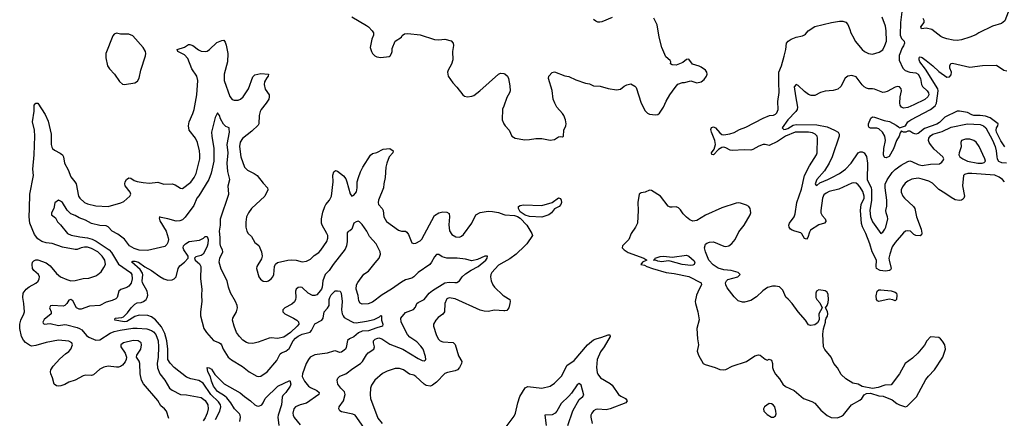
# Model space of a CAD drawing. Header units: inches. Extents: x 1694797 to 1849917, y 907313 to 1017959.
# Tile 557 of 656: x 1795314 to 1804845, y 932799 to 936658. Entities that reach past the tile are written whole.
import ezdxf

# ---------------------------------------------------------------- set-up
doc = ezdxf.new("R2010")
doc.units = ezdxf.units.IN
doc.header["$MEASUREMENT"] = 0
doc.layers.add('B7993', color=7, linetype='Continuous')
doc.layers.add('B8903', color=7, linetype='Continuous')

msp = doc.modelspace()

# ---------------------------------------------------------------- linework, layer by layer
at = {"layer": 'B7993', "color": 5}
for points, elevation in [([(1798530, 936687.2), (1798670, 936603.1), (1798690, 936588.4), (1798726.4, 936550), (1798739.3, 936530), (1798739.1, 936510), (1798723, 936470), (1798708.1, 936388.1), (1798718.8, 936350), (1798730.5, 936330.5), (1798751, 936310), (1798770, 936299.1), (1798810, 936290.7), (1798890, 936302.4), (1798900.9, 936310), (1798914.7, 936330), (1798920.7, 936350), (1798920.9, 936379.1), (1798949.4, 936450.6), (1799009, 936490), (1799015.5, 936504.5), (1799038, 936522), (1799070, 936524.9), (1799190, 936510.3), (1799330, 936465.7), (1799370, 936463.1), (1799430, 936470.3), (1799490, 936454.4), (1799510.6, 936430), (1799513.4, 936410), (1799504.9, 936350), (1799508, 936270), (1799493.8, 936226.2), (1799460.7, 936170), (1799456.3, 936150), (1799462, 936110), (1799506, 936046), (1799545.1, 936005.1), (1799602.8, 935930), (1799619.3, 935919.3), (1799650, 935912.7), (1799690, 935917.6), (1799710, 935925.3), (1799769.6, 935970), (1799950, 936130.8), (1799970, 936142), (1800000, 936136)], 820), ([(1796758.4, 932798.4), (1796734, 932870), (1796717.6, 932890), (1796681.1, 932921.1), (1796651.1, 932971.1), (1796513.3, 933133.3), (1796492.9, 933170), (1796479.1, 933230), (1796477.2, 933330), (1796470, 933352.3), (1796446.6, 933390), (1796449.5, 933410), (1796486.6, 933470), (1796493, 933510), (1796489.4, 933530), (1796461.2, 933550), (1796414.1, 933554.1), (1796318.8, 933530), (1796294, 933510), (1796293.4, 933490), (1796334.4, 933430), (1796346.7, 933390), (1796344.4, 933370), (1796334.4, 933345.6), (1796310, 933314.5), (1796290, 933301.6), (1796270, 933295.1), (1796250, 933294.7), (1796170, 933305.1), (1796130, 933296), (1796090, 933276), (1796030, 933218.8), (1796010, 933213.3), (1795950, 933217.6), (1795930, 933212), (1795850, 933169.8), (1795790, 933150.9), (1795750, 933125.3), (1795713.4, 933113.4), (1795690, 933112), (1795670, 933114.3), (1795648.6, 933128.6), (1795632, 933190), (1795614.7, 933230), (1795612.1, 933250), (1795616, 933270), (1795637.1, 933302.9), (1795703.3, 933376.7), (1795756.5, 933423.5), (1795790, 933446.3), (1795810, 933468.5), (1795825.6, 933510), (1795819.5, 933530), (1795790, 933544.7), (1795690, 933556.1), (1795570, 933533.7), (1795470, 933503.9), (1795430, 933499.3), (1795410, 933506), (1795370, 933532.8), (1795350, 933554.7), (1795332.2, 933590), (1795317, 933670), (1795314.5, 933710), (1795324.4, 933750), (1795354.7, 933810), (1795359.7, 933830), (1795355, 933910), (1795343.9, 933970), (1795349.1, 934010), (1795376.4, 934050), (1795407.3, 934072.7), (1795472.2, 934107.8), (1795492.5, 934127.5), (1795504.4, 934150), (1795505.7, 934170), (1795497.7, 934190), (1795449.8, 934229.8), (1795439.1, 934250), (1795434.3, 934290), (1795439.6, 934310), (1795450, 934324.9), (1795470, 934333.7), (1795490, 934334.9), (1795570, 934304.7), (1795610, 934275.2), (1795670, 934202.3), (1795708, 934170), (1795770, 934141.6), (1795810, 934131.4), (1795850, 934134.9), (1795930, 934152.4), (1795982.8, 934157.2), (1796050, 934179.5), (1796070, 934190.3), (1796102.2, 934217.8), (1796130, 934258.4), (1796144.4, 934290), (1796139.8, 934330), (1796113.7, 934370), (1796072.2, 934410), (1796010, 934444.7), (1795970, 934456.2), (1795942.2, 934457.8), (1795910, 934451.2), (1795870, 934435.2), (1795850, 934434.6), (1795730, 934456.7), (1795630, 934491.4), (1795570, 934498.4), (1795530, 934511.5), (1795490, 934536.8), (1795459.3, 934579.3), (1795413.7, 934690), (1795404.7, 934750), (1795410.9, 934830), (1795413.1, 934970), (1795447.5, 935150), (1795443, 935210), (1795454.1, 935350), (1795461, 935530), (1795456.8, 935590), (1795438.3, 935670), (1795453.3, 935773.3), (1795453.2, 935830), (1795470, 935851), (1795490, 935851), (1795561.7, 935741.7), (1795590, 935676), (1795619, 935550), (1795618, 935450), (1795624.5, 935424.5), (1795632.9, 935410), (1795650, 935395.8), (1795705.8, 935365.8), (1795728.5, 935348.5), (1795737.2, 935330), (1795748.8, 935270), (1795783.3, 935203.3), (1795810, 935137), (1795849.4, 935089.4), (1795860.2, 935070), (1795883.8, 934950), (1795897.8, 934930), (1795942, 934890), (1795970, 934874.2), (1796050, 934855.8), (1796170, 934848.3), (1796293.9, 934886.1), (1796321.3, 934898.7), (1796379.3, 934950), (1796389.6, 934970), (1796383, 934990), (1796336, 935050), (1796332.2, 935070), (1796336.4, 935090), (1796347.1, 935110), (1796370, 935126.7), (1796390, 935123.7), (1796423.1, 935103.1), (1796450, 935092.7), (1796510, 935080.7), (1796570, 935075.6), (1796650, 935084.2), (1796710, 935066), (1796790.4, 935070.4), (1796820.7, 935060.7), (1796870, 935026.8), (1796890, 935024.9), (1796970, 935085.3), (1797004, 935130), (1797023.1, 935170), (1797057.8, 935310), (1797059.3, 935350), (1797054.8, 935390), (1797035.8, 935470), (1797014.6, 935510), (1796955.5, 935590), (1796947, 935630), (1796955.3, 935670), (1796991.7, 935750), (1797004.4, 935790), (1797029.9, 935930.1), (1797038.7, 936070), (1797028, 936110), (1796982.2, 936182.2), (1796943, 936283), (1796910, 936318.8), (1796845.6, 936350), (1796837.2, 936370), (1796910, 936393.7), (1796950, 936419.3), (1796961.3, 936418.7), (1796990, 936408.8), (1797046.5, 936366.5), (1797070, 936354.9), (1797110, 936350.4), (1797130, 936354.9), (1797152.3, 936370), (1797222.2, 936437.8), (1797270, 936458.4), (1797290, 936458.8), (1797302, 936442), (1797313.1, 936413.1), (1797329.4, 936330), (1797325.8, 936250), (1797292.6, 936130), (1797295, 936070), (1797350, 935913.4), (1797370, 935887), (1797390, 935878), (1797430, 935880.8), (1797451.5, 935890), (1797477.2, 935910), (1797530.8, 935990), (1797570, 936104.9), (1797590, 936124.9), (1797650, 936138), (1797722, 936130), (1797719.1, 936110), (1797705.1, 936094.9), (1797684.8, 936055.2), (1797681.3, 936030), (1797690, 935984.9), (1797728.2, 935930), (1797730.4, 935910), (1797724.4, 935890), (1797700.4, 935850), (1797650.3, 935790), (1797641.8, 935770), (1797631.4, 935730), (1797628.6, 935651.4), (1797622, 935638), (1797559.9, 935580.1), (1797470, 935507.6), (1797450, 935472.7), (1797442, 935430), (1797455, 935330), (1797490.3, 935230), (1797520.4, 935200.4), (1797583.8, 935170), (1797614.4, 935150), (1797670, 935077.1), (1797714.4, 935030), (1797717.6, 935010), (1797688.7, 934950), (1797558.7, 934830), (1797528.9, 934790), (1797510.3, 934750), (1797502.5, 934697.5), (1797503.1, 934650), (1797514, 934610), (1797526.4, 934590), (1797558.6, 934558.6), (1797590, 934501.6), (1797630, 934473.4), (1797654.9, 934410), (1797660.4, 934370), (1797656.4, 934343.6), (1797611, 934270), (1797606.8, 934250), (1797630.6, 934170), (1797645.3, 934145.3), (1797670, 934126.8), (1797704.5, 934124.5), (1797722, 934130), (1797750, 934150.8), (1797766, 934170), (1797775.1, 934190), (1797780.9, 934270), (1797790, 934291), (1797810, 934306.8), (1797909.7, 934330.3), (1797946.9, 934333.1), (1797990, 934328.9), (1798050, 934314.6), (1798090, 934319.5), (1798130, 934341.3), (1798165.6, 934374.4), (1798210, 934405.3), (1798230, 934426.4), (1798286.9, 934510), (1798297.4, 934542.6), (1798296.4, 934570), (1798287.8, 934590), (1798240.7, 934670), (1798235.9, 934690), (1798237.3, 934730), (1798250, 934794), (1798267.2, 934850), (1798277.8, 934870), (1798312.7, 934910), (1798333, 934950), (1798348.1, 935090), (1798345.9, 935154.1), (1798354.5, 935185.5), (1798370, 935197.3), (1798390, 935193.4), (1798450, 935148), (1798470, 935116.3), (1798480.3, 935090), (1798512.5, 934972.5), (1798530, 934950.8), (1798550, 934959.1), (1798573, 934993), (1798581.7, 935030), (1798582.4, 935090), (1798592.7, 935130), (1798614.6, 935185.4), (1798637, 935230), (1798710, 935347.2), (1798730, 935362.3), (1798770, 935373.8), (1798833.6, 935406.4), (1798898, 935410), (1798927.9, 935390), (1798924.9, 935370), (1798890.7, 935329.3), (1798866.9, 935270), (1798858.9, 935230), (1798851, 935130), (1798838.2, 935070), (1798837.3, 935030), (1798786.4, 934910), (1798783.2, 934890), (1798786.3, 934870), (1798822, 934830), (1798832.3, 934812.3), (1798837.8, 934750), (1798863.9, 934703.9), (1798981, 934621), (1799010, 934611.7), (1799050, 934610.3), (1799062.8, 934602.8), (1799078.9, 934578.9), (1799110, 934498), (1799130, 934491), (1799150, 934494.8), (1799190, 934516.3), (1799207, 934533), (1799330, 934762.4), (1799370, 934788), (1799410, 934798.4), (1799450, 934795.6), (1799470, 934782.8), (1799475.5, 934750), (1799467.2, 934672.8), (1799475.7, 934615.7), (1799498.9, 934578.9), (1799535.5, 934555.5), (1799570, 934553.6), (1799590, 934562.4), (1799610, 934579.1), (1799689.7, 934690), (1799730, 934770.6), (1799770, 934790.4), (1799850, 934804.4), (1799890, 934802.4), (1799950, 934791.6), (1800000, 934773.8)], 780), ([(1800000, 935822.5), (1799988.7, 935791.3), (1799986, 935690), (1799999.5, 935650), (1800000, 935649.1)], 820), ([(1798645, 932710), (1798561.1, 932830), (1798539.6, 932839.6), (1798430, 932863.7), (1798412.7, 932872.7), (1798404.9, 932890), (1798408.2, 932910), (1798450, 932969.5), (1798465.7, 933030), (1798456.9, 933056.9), (1798421.5, 933090), (1798392.9, 933130), (1798387.4, 933170), (1798393.1, 933186.9), (1798412.8, 933207.2), (1798470, 933230.8), (1798538, 933282), (1798614.4, 933330), (1798631.1, 933350), (1798670, 933414.7), (1798687.8, 933432.2), (1798743.1, 933470), (1798748.8, 933490), (1798738, 933530), (1798739.5, 933550), (1798754.4, 933565.6), (1798770, 933573.6), (1798790, 933577.1), (1798820.7, 933570), (1798898.6, 933518.6), (1799023.1, 933470), (1799170, 933377.2), (1799210, 933359.1), (1799230, 933355.6), (1799238.5, 933361.5), (1799246, 933370), (1799243.1, 933396.9), (1799219.1, 933470), (1799198.5, 933498.5), (1799159.4, 933539.4), (1799090, 933586.2), (1799069.3, 933610), (1799005.8, 933730), (1799005, 933770), (1799050, 933822.2), (1799125.8, 933854.2), (1799144.6, 933875.4), (1799159.7, 933910), (1799170, 933920.9), (1799230, 933950.8), (1799277.1, 934010), (1799310, 934038.1), (1799430.1, 934109.9), (1799470, 934117.9), (1799527.2, 934112.8), (1799544.4, 934115.6), (1799570, 934129.3), (1799596.3, 934170), (1799630, 934199.6), (1799685.1, 934234.9), (1799752, 934270), (1799827.3, 934330), (1799839.3, 934350), (1799842, 934370), (1799818, 934370), (1799744.2, 934335.8), (1799690, 934323.1), (1799630, 934338.7), (1799550, 934348.9), (1799450, 934350.2), (1799404, 934364), (1799370, 934386), (1799350, 934383.8), (1799330, 934362), (1799301.2, 934310), (1799284.7, 934290), (1799172, 934210), (1799130, 934169.2), (1799110, 934157.6), (1799050, 934139.3), (1799010, 934117.4), (1798911.8, 934048.2), (1798824.3, 933995.7), (1798730, 933925), (1798687.6, 933907.6), (1798630, 933905.3), (1798610, 933915.5), (1798597.8, 933937.8), (1798589.2, 933989.2), (1798572.4, 934050), (1798575.6, 934090), (1798586, 934114), (1798645.8, 934194.2), (1798690, 934225.1), (1798754, 934306), (1798795.3, 934350), (1798808.4, 934390), (1798803.8, 934410), (1798764.6, 934490), (1798699.8, 934559.8), (1798674.9, 934610), (1798630, 934676), (1798602.6, 934702.6), (1798590, 934706.7), (1798570, 934702.2), (1798550, 934687), (1798528, 934630), (1798510, 934614.6), (1798492.6, 934607.4), (1798484.4, 934595.6), (1798483.7, 934510), (1798478.4, 934470), (1798464.2, 934435.8), (1798349.8, 934290), (1798309.4, 934230.6), (1798272.8, 934190), (1798248.5, 934130), (1798241.7, 934070), (1798234.6, 934050), (1798210, 934016.6), (1798190, 933996), (1798170, 933987.3), (1798150, 933988.7), (1798107.6, 934010), (1798050, 934065.3), (1798030, 934070.2), (1798010, 934064.9), (1797989.7, 934050), (1797985.4, 934030), (1797988.7, 933970), (1797985.3, 933950), (1797974.1, 933925.9), (1797950, 933903.2), (1797882, 933870), (1797862.9, 933850), (1797860.7, 933830), (1797880.7, 933810), (1797964, 933770), (1797996.9, 933750), (1798013.3, 933733.3), (1798015.3, 933710), (1797999.3, 933690), (1797934.5, 933630), (1797870, 933585), (1797810, 933571.8), (1797750, 933577.7), (1797730, 933574.5), (1797622.7, 933537.3), (1797570, 933523.8), (1797530, 933525.6), (1797510, 933533.2), (1797475.8, 933555.8), (1797442, 933590), (1797413.8, 933630), (1797388.9, 933690), (1797374.9, 933750), (1797379.1, 933770), (1797414.4, 933830), (1797423.1, 933870), (1797419.5, 933890), (1797402, 933930), (1797353.8, 934013.8), (1797334.3, 934070), (1797323.6, 934130), (1797264.2, 934244.2), (1797244.2, 934310), (1797252.4, 934350), (1797282, 934410), (1797278, 934430), (1797260.7, 934460.7), (1797254.6, 934490), (1797256.1, 934550), (1797249.6, 934610), (1797259.1, 934670), (1797259.3, 934730), (1797338, 934970), (1797333.6, 935050), (1797349.1, 935110), (1797328.5, 935190), (1797323.6, 935270), (1797331.5, 935370), (1797322.8, 935450), (1797343.7, 935570), (1797342.8, 935602.8), (1797341, 935610), (1797310, 935623.8), (1797285.6, 935645.6), (1797259.7, 935699.7), (1797250, 935730.8), (1797230, 935756.3), (1797206, 935710), (1797172.4, 935570), (1797174, 935530), (1797195.2, 935410), (1797195.2, 935335.2), (1797192.1, 935290), (1797167.2, 935172.8), (1797146.2, 935110), (1797050, 934954.4), (1797030.3, 934929.7), (1796999.7, 934860.3), (1796914.7, 934745.3), (1796890, 934721.5), (1796865.2, 934710), (1796830, 934707), (1796750, 934729.5), (1796682.6, 934742.6), (1796669.3, 934750), (1796663.9, 934736.1), (1796669.9, 934710), (1796733.8, 934610), (1796753.1, 934546.9), (1796755.4, 934530), (1796750, 934502), (1796738.9, 934481.1), (1796718.2, 934461.8), (1796550, 934424.2), (1796472.5, 934427.5), (1796421.7, 934441.7), (1796378, 934470), (1796330, 934534.9), (1796263.5, 934583.5), (1796210, 934612.3), (1796170, 934652.1), (1796150, 934662), (1796090, 934665), (1796010, 934685), (1795950, 934718), (1795890, 934740.2), (1795850, 934763.1), (1795810, 934778.4), (1795774.2, 934814.2), (1795730, 934887.3), (1795710, 934902.8), (1795690, 934910.8), (1795653.2, 934886.8), (1795646, 934830), (1795622.9, 934790), (1795622.7, 934770), (1795659.5, 934739.5), (1795681.8, 934701.8), (1795710, 934673.6), (1795778, 934590), (1795813.3, 934573.3), (1795896, 934556), (1795970, 934547.1), (1796014.5, 934534.5), (1796055.3, 934515.3), (1796180.5, 934430), (1796203.3, 934403.3), (1796271.3, 934291.3), (1796387.8, 934210), (1796399.6, 934190), (1796404.7, 934150), (1796392, 934108), (1796370, 934077.3), (1796350, 934066), (1796293.1, 934046.9), (1796275.4, 934030), (1796257.4, 933970), (1796244, 933956), (1796210, 933939), (1796150, 933924.9), (1796090, 933890.3), (1795990, 933883.6), (1795910, 933856), (1795890, 933856), (1795864.6, 933870), (1795830, 933935.8), (1795809.6, 933950.4), (1795790, 933942), (1795771.1, 933910), (1795750, 933890.3), (1795735.8, 933884.2), (1795630, 933890.8), (1795612.9, 933887.1), (1795601.8, 933870), (1795618.2, 933830), (1795618.5, 933810), (1795550, 933756.9), (1795539.3, 933730), (1795541.7, 933721.7), (1795551.2, 933711.2), (1795610, 933715.8), (1795690, 933699.2), (1795750, 933706.5), (1795770, 933704.5), (1795870, 933679.7), (1795894.6, 933670), (1795915.1, 933655.1), (1795961.6, 933601.6), (1795984.6, 933584.6), (1796050, 933557.4), (1796090, 933560.4), (1796190, 933624.3), (1796230, 933640.4), (1796285.8, 933654.2), (1796410, 933671.3), (1796450, 933672.6), (1796545.1, 933665.1), (1796590.3, 933650.3), (1796610, 933636.4), (1796632.8, 933610), (1796655.4, 933550), (1796658.3, 933490), (1796654, 933390), (1796645.4, 933330), (1796647.7, 933287.7), (1796671.4, 933230), (1796718.5, 933170), (1796764.5, 933090), (1796790, 933072), (1796870, 933031), (1796930, 933026.6), (1797070, 933002.2), (1797110, 932972.1), (1797135.2, 932930), (1797139.3, 932890), (1797129.3, 932850), (1797110, 932804.2), (1797090, 932775.4)], 760), ([(1797209.1, 932789.1), (1797251.4, 932870), (1797261.8, 932910), (1797258.7, 932930), (1797239, 932959), (1797163.7, 933030), (1797090, 933140.6), (1797050, 933167.1), (1796970, 933181), (1796930, 933197.3), (1796809.7, 933290), (1796770, 933332.6), (1796748.5, 933370), (1796749.9, 933470), (1796737.6, 933550), (1796719.4, 933619.4), (1796685.5, 933685.5), (1796630, 933754), (1796590, 933780.4), (1796553.4, 933793.4), (1796470, 933798.5), (1796430, 933783.5), (1796350, 933738), (1796330, 933734.7), (1796235.3, 933750), (1796239, 933770), (1796304, 933776), (1796318, 933782), (1796359.2, 933820.8), (1796394.9, 933870), (1796430, 933904.8), (1796450, 933917.1), (1796490, 933921.6), (1796511.3, 933928.7), (1796537.4, 933950), (1796548.8, 933970), (1796553.3, 933990), (1796547, 934030), (1796503.3, 934110), (1796501, 934130), (1796507.3, 934187.3), (1796503.1, 934203.1), (1796479.2, 934239.2), (1796401.3, 934310), (1796402.8, 934317.2), (1796410, 934321.6), (1796430, 934320.7), (1796465.3, 934310), (1796524.5, 934264.5), (1796590.2, 934230), (1796670, 934171.9), (1796710, 934150.2), (1796750, 934136.5), (1796790, 934139.1), (1796811.2, 934148.8), (1796829.9, 934170.1), (1796847.9, 934250), (1796864, 934276), (1796910, 934310.2), (1796946.2, 934350), (1796945.1, 934370), (1796939.8, 934379.8), (1796902, 934430), (1796897.4, 934450), (1796900.5, 934470), (1796918.7, 934490), (1796954.5, 934510), (1797054.9, 934525.1), (1797095.1, 934544.9), (1797110, 934559.1), (1797130, 934558), (1797137.6, 934530), (1797135.8, 934490), (1797130, 934465.2), (1797103.1, 934410), (1797090, 934389.6), (1797070, 934375.1), (1797018.6, 934361.4), (1797004.9, 934350), (1797012, 934330), (1797055.3, 934295.3), (1797067.8, 934270), (1797065.8, 934150), (1797078.7, 934050), (1797073.4, 933990), (1797077, 933930), (1797064.2, 933830), (1797064, 933790), (1797095.8, 933670), (1797121.3, 933630), (1797190, 933554.3), (1797250, 933530.2), (1797260.5, 933520.5), (1797269.1, 933510), (1797283.6, 933470), (1797332, 933390), (1797364.7, 933364.7), (1797470, 933302.4), (1797534.9, 933250), (1797610, 933208.5), (1797630, 933203.8), (1797650, 933207.7), (1797710.9, 933249.1), (1797802.3, 933357.7), (1797836.2, 933423.8), (1797850, 933433.5), (1797890, 933448.1), (1797924.3, 933475.7), (1797960.1, 933550), (1797983.8, 933576.2), (1798010, 933596), (1798050, 933615.1), (1798126, 933634), (1798140.6, 933650), (1798170, 933714), (1798238.9, 933750), (1798252.9, 933770), (1798263, 933830), (1798295.3, 933864.7), (1798309.7, 933890), (1798309.1, 933950), (1798315, 933970), (1798330, 933996.1), (1798368, 934032), (1798390, 934035), (1798415.3, 934030), (1798427.2, 934010), (1798434.7, 933930), (1798429.2, 933850.8), (1798435.4, 933810), (1798444.2, 933790), (1798456.2, 933776.2), (1798518.3, 933738.3), (1798546.8, 933726.8), (1798570, 933724.8), (1798670, 933739.7), (1798745.5, 933754.5), (1798797.6, 933782.4), (1798810, 933794), (1798816, 933790), (1798817, 933750), (1798828.5, 933710), (1798827.3, 933690), (1798770, 933675.9), (1798690, 933646.9), (1798630, 933641.6), (1798594.3, 933625.7), (1798550, 933588.9), (1798505.7, 933570), (1798487.4, 933552.6), (1798475.5, 933484.5), (1798467, 933470), (1798430, 933441), (1798410, 933437.6), (1798370, 933452.8), (1798350.8, 933450.8), (1798290, 933428.8), (1798170, 933414.3), (1798126.2, 933390), (1798108.6, 933370), (1798087.3, 933330), (1798051, 933230), (1798050, 933202.8), (1798070, 933160.3), (1798110, 933110.3), (1798130, 933096.5), (1798191.8, 933070), (1798213.1, 933050), (1798210.3, 933030), (1798090, 932947.4), (1798027.7, 932930), (1797983.7, 932910), (1797969, 932890), (1797959, 932850), (1797960.3, 932830), (1797970, 932808.2), (1798030, 932736.4)], 740), ([(1800000, 934310.3), (1799950, 934283.1), (1799884.9, 934210), (1799873.8, 934190), (1799870.2, 934170), (1799877.8, 934130), (1799895.6, 934090), (1799910, 934070.3), (1799990, 933990.2), (1800000, 933984.3)], 780), ([(1800000, 933839.3), (1799910, 933847.1), (1799850, 933835), (1799810, 933836), (1799770, 933846.9), (1799530, 933955.7), (1799470, 933966), (1799450, 933957.6), (1799444.2, 933950), (1799431.2, 933910), (1799425.2, 933830), (1799411.5, 933808.5), (1799365.8, 933774.2), (1799343.6, 933750), (1799318.4, 933710), (1799319.3, 933690), (1799344.9, 933610), (1799364.9, 933570), (1799384.4, 933550), (1799410, 933539), (1799510, 933533.4), (1799530, 933514.8), (1799562.8, 933402.8), (1799594.4, 933350), (1799590.4, 933330), (1799571.8, 933290), (1799552.2, 933270), (1799530, 933259.8), (1799456.8, 933243.2), (1799430, 933231.8), (1799350, 933150.8), (1799310, 933119.1), (1799290, 933109.7), (1799250, 933118.5), (1799230, 933130.7), (1799150, 933204.8), (1799130, 933216.2), (1799088.2, 933228.2), (1799030, 933269.8), (1798990, 933282.8), (1798950, 933282), (1798870, 933257.4), (1798826.6, 933233.4), (1798753, 933170), (1798720.8, 933119.2), (1798710.3, 933089.7), (1798706.3, 933030), (1798708.9, 932990), (1798781.3, 932801.3), (1798823.6, 932750)], 780), ([(1797444.1, 932770), (1797452.5, 932810), (1797449.4, 932830), (1797442.2, 932842.2), (1797392.7, 932890), (1797359.8, 932950), (1797318.2, 932998.2), (1797297.5, 933017.5), (1797230, 933060.2), (1797190, 933109.8), (1797170, 933159.6), (1797159.8, 933199.8), (1797135.6, 933250), (1797129.2, 933290.8), (1797150, 933287.3), (1797170, 933274.9), (1797203.6, 933223.6), (1797293.6, 933133.6), (1797450, 933046.7), (1797491.6, 933010), (1797549.4, 932969.4), (1797590, 932930.3), (1797610, 932919.5), (1797630, 932918.3), (1797656.9, 932930), (1797671.5, 932948.5), (1797690, 932990.2), (1797812.3, 933110), (1797930, 933165.5), (1797938.9, 933130), (1797931, 933110), (1797890.1, 933049.9), (1797861, 933019), (1797854.8, 933005.2), (1797848.6, 932930), (1797815.5, 932830), (1797813.8, 932810), (1797822.5, 932730)], 720)]:
    msp.add_lwpolyline(points, dxfattribs=dict(at, elevation=elevation))
at = {"layer": 'B7993', "color": 5, "elevation": 820}
msp.add_lwpolyline([(1796250, 936528.7), (1796230, 936518), (1796216.9, 936503.1), (1796148.8, 936331.2), (1796148.7, 936288.7), (1796163, 936210), (1796182.3, 936182.3), (1796230.7, 936130), (1796280.7, 936060.7), (1796310, 936034), (1796330, 936030.6), (1796430, 936046.8), (1796455.6, 936064.4), (1796470, 936091.3), (1796488.3, 936170), (1796533.7, 936310), (1796535.8, 936330), (1796531.1, 936350), (1796509.6, 936390), (1796410, 936503.6), (1796370, 936518.7), (1796290, 936517.2)], close=True, dxfattribs=at)
at = {"layer": 'B8903', "color": 5}
for points, elevation in [([(1800000, 935649.1), (1800012.2, 935630), (1800052, 935590), (1800079.3, 935530), (1800111, 935510), (1800203.5, 935496.5), (1800250, 935497), (1800310, 935508.7), (1800366.9, 935506.9), (1800450, 935492.7), (1800490, 935499.3), (1800530, 935524.9), (1800550, 935528), (1800570, 935524.9), (1800579.3, 935530), (1800580.9, 935590), (1800599.5, 935630), (1800602.9, 935650), (1800598.4, 935690), (1800582, 935730), (1800569.4, 935750), (1800513, 935813), (1800492.8, 935850), (1800478, 935890), (1800467.8, 935972.2), (1800433, 936090), (1800436.2, 936110), (1800470, 936148), (1800490, 936152.7), (1800590, 936115.5), (1800630, 936108), (1800696.7, 936076.7), (1800790, 936045.3), (1800830, 936036.4), (1800870, 936019.5), (1800934.2, 936014.2), (1801010, 935993), (1801090, 935978.4), (1801130, 935985.5), (1801165.7, 936014.3), (1801190, 936026.4), (1801230, 936036.3), (1801270, 936016.3), (1801282.8, 936002.8), (1801330.3, 935850), (1801370, 935775.5), (1801390, 935752.7), (1801410, 935743.7), (1801470, 935736.3), (1801490, 935740.7), (1801507, 935753), (1801547.5, 935812.5), (1801571.8, 935870), (1801608.3, 935931.7), (1801657.7, 936002.3), (1801686.3, 936033.7), (1801729.5, 936050.5), (1801750, 936050.6), (1801810, 936064.9), (1801870, 936048.5), (1801910, 936057.6), (1801939.1, 936080.9), (1801961.2, 936110), (1801969.2, 936130), (1801965.2, 936150), (1801952.7, 936170), (1801910, 936199.3), (1801890, 936209.2), (1801826.3, 936226.3), (1801790, 936275.3), (1801770, 936274), (1801734.9, 936245.1), (1801670, 936217), (1801630, 936220.9), (1801614, 936230), (1801616, 936250), (1801610, 936262), (1801570, 936299.3), (1801531.5, 936390), (1801502.9, 936490), (1801484.5, 936610), (1801453.6, 936673.6)], 820), ([(1801050, 936680.9), (1800950, 936638.4), (1800930, 936634), (1800910, 936635.6), (1800890, 936643.6), (1800870, 936659.6)], 820), ([(1804845.5, 935090), (1804827.7, 935110), (1804794.6, 935134.6), (1804751.9, 935151.9), (1804530, 935170.8), (1804490.7, 935169.3), (1804460.5, 935159.5), (1804448.8, 935150), (1804438.8, 935050), (1804459.6, 934950), (1804453.1, 934930), (1804441.6, 934918.4), (1804430, 934909.7), (1804410, 934906.6), (1804370, 934915), (1804330, 934935.8), (1804270, 934979.8), (1804210, 935014.2), (1804150, 935075.6), (1804115.2, 935095.2), (1804050, 935115.7), (1804010, 935123.2), (1803950, 935114.8), (1803910, 935096), (1803884.2, 935075.8), (1803858.7, 935041.3), (1803847.3, 935012.7), (1803847, 934990), (1803863.5, 934950), (1803878.5, 934930), (1803966.3, 934850), (1803977.8, 934830), (1803994.7, 934750), (1804041.5, 934630), (1804047.8, 934592.2), (1804044.8, 934575.2), (1804030, 934565.6), (1803990, 934567.8), (1803970, 934579.4), (1803935.4, 934610), (1803910, 934615.4), (1803889.5, 934610.5), (1803870, 934593.7), (1803790, 934500.7), (1803760.6, 934459.4), (1803736.6, 934390), (1803728.7, 934350), (1803729.6, 934330), (1803751.2, 934248.8), (1803744.5, 934235.5), (1803735.3, 934230), (1803694.8, 934225.2), (1803642, 934230), (1803608.7, 934250), (1803605.1, 934270), (1803607, 934330), (1803565.1, 934410), (1803542.8, 934490), (1803503.1, 934590), (1803471.6, 934651.6), (1803464.1, 934684.1), (1803452.7, 934810), (1803460.9, 934870), (1803487.3, 934930), (1803489.9, 934950), (1803474.2, 934994.2), (1803450, 935036.9), (1803430, 935061.1), (1803410, 935075.4), (1803390, 935078.5), (1803370, 935074.5), (1803241.8, 935018.2), (1803150, 934996.5), (1803119.8, 934980.2), (1803098, 934962), (1803083.7, 934930), (1803068.6, 934810), (1803069.7, 934790), (1803082.5, 934762.5), (1803111.3, 934730), (1803118.3, 934710), (1803116, 934704), (1803105.5, 934690), (1803050, 934672.2), (1802970, 934619.8), (1802958.2, 934601.8), (1802944.2, 934550), (1802930, 934534.2), (1802910, 934541.2), (1802885.9, 934585.9), (1802876.1, 934596.1), (1802817.6, 934610), (1802790, 934621.7), (1802776, 934630), (1802762.7, 934650), (1802760.9, 934670), (1802765.3, 934690), (1802811, 934749), (1802821.9, 934778.1), (1802835.9, 934890), (1802882.5, 935017.5), (1802910, 935150.4), (1802958, 935242), (1803027.1, 935350), (1803032.4, 935370), (1803036.8, 935510), (1803032.1, 935530), (1803015.8, 935550), (1802990, 935561.7), (1802949.3, 935569.3), (1802822, 935570), (1802727.2, 935530), (1802650, 935478.7), (1802570, 935441.8), (1802530, 935449.9), (1802510, 935448.6), (1802470, 935433.2), (1802410, 935400.8), (1802390, 935396.3), (1802330, 935398.1), (1802210, 935390.5), (1802190, 935394.4), (1802150, 935417.5), (1802130, 935423), (1802110, 935419.9), (1802078.4, 935401.6), (1802030, 935349.8), (1802012.7, 935352.7), (1802011.5, 935370), (1802036.6, 935403.4), (1802047.9, 935450), (1802042.4, 935490), (1802009.9, 935570.1), (1802005.8, 935594.2), (1802010, 935614.9), (1802030, 935621.7), (1802050, 935610.2), (1802090, 935562.8), (1802110, 935547.6), (1802130, 935542.7), (1802187.1, 935552.9), (1802230, 935565.2), (1802283.4, 935596.6), (1802342.9, 935617.1), (1802510, 935705.6), (1802570.6, 935729.4), (1802610, 935735.1), (1802630, 935742.9), (1802643.2, 935756.8), (1802657.6, 935790), (1802653.7, 935866.3), (1802665.9, 935954.1), (1802661.6, 936050), (1802663.9, 936150), (1802687.6, 936210), (1802714.2, 936305.8), (1802729.5, 936370), (1802737, 936430), (1802752.3, 936450), (1802780.9, 936470), (1802830, 936490.2), (1802890, 936503.1), (1802910, 936511.6), (1802921.1, 936518.9), (1802945, 936550), (1803010, 936592), (1803171.1, 936631.1), (1803250, 936645.3), (1803283.4, 936643.4), (1803310, 936634.4), (1803330, 936613), (1803350, 936564.7), (1803358.4, 936530), (1803390, 936478.8), (1803400.5, 936450), (1803468.5, 936370), (1803491, 936351), (1803530, 936330.3), (1803570, 936326), (1803634.6, 936345.4), (1803670, 936366.4), (1803690, 936407.3), (1803703.1, 936450), (1803702.6, 936550), (1803696.5, 936596.5), (1803664.3, 936684.3)], 780), ([(1803854.5, 936734.5), (1803840.7, 936630), (1803838, 936510), (1803850, 936475.6), (1803876.4, 936450), (1803878.5, 936430), (1803870, 936405.3), (1803855.7, 936384.3), (1803828, 936312), (1803826.2, 936266.2), (1803862.9, 936190), (1803886.4, 936166.4), (1803930, 936151.1), (1803990, 936143), (1804011.9, 936130), (1804033.1, 936090), (1804044.5, 936030), (1804052.6, 936012.6), (1804098.2, 935970), (1804111.8, 935950), (1804113.6, 935930), (1804104.4, 935910), (1804074.2, 935885.8), (1803970, 935833.6), (1803910, 935807.1), (1803870, 935800.3), (1803850, 935810.5), (1803838, 935830), (1803833.1, 935850), (1803836.9, 935910), (1803848.7, 935970), (1803846, 935990), (1803830, 936008), (1803810, 936010.3), (1803790, 936004.6), (1803710, 935963.6), (1803690, 935955.8), (1803670, 935954.7), (1803590, 935986.3), (1803569.6, 935990.4), (1803530, 935988.7), (1803510, 935994), (1803490, 936007), (1803470, 936028.5), (1803410, 936106), (1803370, 936116.9), (1803330, 936111.3), (1803306.2, 936093.8), (1803261.7, 936010), (1803234.8, 935985.2), (1803190, 935974), (1803110, 935967), (1803066.4, 935953.6), (1803010, 935923.8), (1802974.5, 935925.5), (1802950, 935934.9), (1802910, 935962), (1802850, 936021.3), (1802830, 936031.6), (1802811.3, 936008.7), (1802822.3, 935922.3), (1802844.4, 935810), (1802841.1, 935790), (1802828.4, 935770), (1802748.4, 935690), (1802694.3, 935610), (1802710, 935596.4), (1802730, 935597.7), (1802750, 935604.7), (1802801.7, 935638.3), (1802830, 935644.6), (1803030, 935641.8), (1803130, 935619.9), (1803201.7, 935590), (1803236.2, 935570), (1803245.5, 935550), (1803245.7, 935530), (1803178, 935330), (1803149.3, 935270), (1803104.5, 935195.5), (1803029.8, 935110), (1803014.5, 935070), (1803020.1, 935060.1), (1803030, 935054.5), (1803060.3, 935079.7), (1803138.4, 935110), (1803177, 935130), (1803250, 935170.9), (1803307.4, 935210), (1803361.8, 935270), (1803430, 935367.8), (1803450, 935378.7), (1803470, 935379.6), (1803490, 935369.5), (1803510, 935333.2), (1803520.2, 935270), (1803519, 935110), (1803556.4, 935030), (1803561, 935010), (1803559, 934910), (1803544.5, 934810), (1803549.3, 934750), (1803570, 934701), (1803650, 934589.3), (1803670, 934600.9), (1803690, 934629.4), (1803698.5, 934650), (1803716, 934730), (1803714.9, 934750), (1803700.2, 934790), (1803697.6, 934810), (1803706.8, 934853.2), (1803708.6, 934911.4), (1803690.7, 935030), (1803693.3, 935066.7), (1803710, 935108.5), (1803760.6, 935179.4), (1803790, 935208.9), (1803846.9, 935250), (1803910, 935285.5), (1803930, 935290.8), (1803950, 935286.6), (1804010, 935254.9), (1804050, 935245.4), (1804130, 935258.5), (1804217.3, 935262.7), (1804240.6, 935279.4), (1804257.5, 935302.5), (1804259.5, 935310), (1804250.2, 935330), (1804166.2, 935406.2), (1804129.2, 935449.2), (1804117.2, 935470), (1804110.8, 935490), (1804112.9, 935510), (1804130, 935534.7), (1804154, 935550), (1804242.6, 935577.4), (1804330, 935618.5), (1804490, 935648.6), (1804610, 935644.5), (1804644.7, 935630), (1804664.7, 935610), (1804730, 935493.5), (1804756.3, 935430), (1804766.4, 935390), (1804771.9, 935330), (1804776.7, 935310), (1804788.7, 935288.7), (1804816.7, 935276.7), (1804865.8, 935274.2)], 760), ([(1804883.6, 936730), (1804851.5, 936648.5), (1804818.9, 936621.1), (1804730, 936596), (1804598, 936530), (1804570, 936511), (1804512.5, 936487.5), (1804430, 936462.8), (1804390, 936457.3), (1804350, 936460.7), (1804290, 936473.4), (1804250, 936485.5), (1804230, 936496.4), (1804143.6, 936563.6), (1804090, 936576.5), (1804044.7, 936570), (1804037.6, 936590), (1804068.4, 936631.6), (1804070.1, 936650), (1804060.1, 936670)], 760), ([(1804850, 935426), (1804810, 935485.8), (1804770, 935567.9), (1804765.9, 935590), (1804768.7, 935610), (1804781.5, 935630), (1804784.7, 935650), (1804708.4, 935708.4), (1804663.6, 935723.6), (1804610, 935730.6), (1804550, 935730.5), (1804530, 935736.7), (1804490, 935759.9), (1804410, 935773.9), (1804390, 935773), (1804270, 935715.7), (1804216.9, 935663.1), (1804193, 935647), (1804074, 935606), (1804010, 935555.2), (1803988.9, 935548.9), (1803958.6, 935558.6), (1803930, 935577.6), (1803910, 935579.3), (1803891.3, 935570), (1803869.7, 935569.7), (1803855.1, 935575.1), (1803850, 935582), (1803838.3, 935561.7), (1803828.9, 935530), (1803801.3, 935490), (1803773.1, 935406.9), (1803730, 935332.7), (1803702.5, 935322.5), (1803690, 935322.7), (1803681.2, 935330), (1803676.2, 935350), (1803678, 935410), (1803693.5, 935490), (1803689.8, 935530), (1803666.6, 935570), (1803630, 935602.7), (1803610, 935609.7), (1803549.6, 935609.6), (1803535.3, 935615.3), (1803529.1, 935629.1), (1803529.3, 935650), (1803554.5, 935705.5), (1803570, 935716.3), (1803590, 935714.9), (1803682.7, 935682.7), (1803733.4, 935673.4), (1803798.6, 935638.6), (1803822.3, 935622.3), (1803831, 935611), (1803889.6, 935630.4), (1803911.1, 935670), (1803940.4, 935690), (1804130, 935789.6), (1804174.8, 935825.2), (1804188.6, 935850), (1804206.1, 935970), (1804201.8, 935990), (1804080.8, 936180.8), (1804027.4, 936250), (1804020.5, 936270), (1804019.5, 936290), (1804023.5, 936296.5), (1804030, 936299.3), (1804050, 936291.3), (1804090, 936263.9), (1804153.1, 936213.1), (1804210, 936156.4), (1804290, 936102), (1804315.3, 936104.7), (1804330, 936124.7), (1804334, 936150), (1804318, 936190), (1804319.3, 936210), (1804327.3, 936232.7), (1804343.3, 936236.7), (1804510, 936199.8), (1804634.1, 936214.1), (1804770, 936216.5), (1804842, 936170), (1804870, 936164.2)], 740), ([(1800000, 936136), (1800010, 936134), (1800034.8, 936110), (1800044.9, 936090), (1800059.5, 936019.5), (1800060.4, 935970), (1800054.9, 935950), (1800030, 935905.2), (1800000, 935822.5)], 820), ([(1800000, 934773.8), (1800010.1, 934770.1), (1800102.9, 934762.9), (1800134.5, 934754.5), (1800157.5, 934737.5), (1800223, 934670), (1800271.6, 934590), (1800278.7, 934570), (1800222.8, 934490), (1800203.2, 934470), (1800118.9, 934390), (1800058.2, 934341.8), (1800000, 934310.3)], 780), ([(1800000, 933984.3), (1800058.4, 933950), (1800063.1, 933930), (1800059.3, 933910), (1800047.7, 933870), (1800030, 933842.7), (1800010, 933838.4), (1800000, 933839.3)], 780), ([(1800022.4, 932717.6), (1800100.8, 932819.2), (1800114.5, 932850), (1800136.2, 932950), (1800155.9, 933010), (1800206.3, 933093.7), (1800233.9, 933106.1), (1800370, 933091.7), (1800450, 933110.3), (1800490, 933140.3), (1800561.3, 933210), (1800609.8, 933310.2), (1800681.5, 933358.5), (1800810, 933510.3), (1800870, 933559.5), (1800894, 933570), (1800950, 933583.7), (1801010, 933608), (1801026.4, 933606.4), (1801030.3, 933590), (1800971.4, 933490), (1800937.2, 933442.8), (1800905, 933370), (1800897.2, 933290), (1800903.7, 933243.7), (1800910, 933225.5), (1800936.4, 933190), (1801030, 933135.6), (1801050, 933119.5), (1801112, 933030), (1801133.4, 933013.4), (1801178, 932990), (1801195.5, 932970), (1801180.7, 932950), (1801030, 932889.7), (1800990, 932881.1), (1800910, 932887.8), (1800890, 932884.2), (1800870, 932873), (1800852.2, 932850), (1800843.6, 932830), (1800843.1, 932810), (1800856.5, 932750)], 780), ([(1800620.7, 932730), (1800669.1, 932870.9), (1800730, 932980.4), (1800766.4, 933010), (1800775.1, 933024.9), (1800750, 933120.5), (1800730, 933135.6), (1800710, 933122.8), (1800656.2, 933043.8), (1800630, 933012.9), (1800556.3, 932943.7), (1800515, 932870), (1800498.3, 932850), (1800470, 932833.8), (1800399, 932830), (1800411.6, 932730)], 760)]:
    msp.add_lwpolyline(points, dxfattribs=dict(at, elevation=elevation))
for points, elevation in [([(1804510, 935501.5), (1804470, 935501.3), (1804430.6, 935489.4), (1804424.9, 935470), (1804426.4, 935426.4), (1804407.2, 935370), (1804405.4, 935350), (1804414.4, 935330), (1804442.6, 935310), (1804490, 935289.3), (1804590, 935268.6), (1804630, 935269.5), (1804650, 935276.5), (1804663.5, 935290), (1804658, 935310), (1804602.2, 935430), (1804572.9, 935472.9), (1804549.4, 935490)], 780), ([(1801410, 935008.7), (1801370, 934989), (1801330, 934982), (1801312, 934970), (1801298.8, 934890), (1801302, 934810), (1801293, 934687), (1801274.9, 934650), (1801233, 934590), (1801210.3, 934529.7), (1801147.7, 934470), (1801145.5, 934450), (1801164.4, 934430), (1801205.1, 934405.1), (1801356, 934350), (1801384.7, 934330), (1801342, 934310), (1801326, 934290), (1801362.8, 934282.8), (1801384.9, 934270), (1801440.5, 934250), (1801573, 934210), (1801650, 934199.8), (1801790, 934172), (1801910.5, 934110), (1801915.5, 934090), (1801890.4, 934050), (1801866, 933990), (1801852.7, 933930), (1801854.9, 933910), (1801879.5, 933830), (1801891.8, 933751.8), (1801870.3, 933670), (1801874.5, 933570), (1801883.6, 933510), (1801873.4, 933450), (1801885.7, 933410), (1801930, 933330.8), (1801950, 933319.1), (1802044.7, 933290), (1802090, 933270.5), (1802130, 933268.2), (1802150, 933272.7), (1802210, 933304.9), (1802350, 933350.4), (1802430, 933404), (1802466.3, 933413.7), (1802482, 933410), (1802530, 933371.3), (1802550, 933362), (1802570, 933372), (1802590, 933362), (1802600.7, 933330), (1802602, 933290), (1802610, 933261), (1802630, 933226.8), (1802670, 933181), (1802700.7, 933130), (1802726.7, 933106.7), (1802810, 933067.7), (1802901, 932990), (1802981.7, 932961.7), (1803010, 932945.5), (1803070, 932879.1), (1803130, 932828), (1803170, 932808.4), (1803230, 932804), (1803270, 932819.1), (1803290, 932833.4), (1803365.1, 932930), (1803445.7, 932974.3), (1803466, 932990), (1803490, 933026), (1803510, 933038.8), (1803550, 933042.8), (1803630, 933017.3), (1803673.2, 933013.2), (1803758, 932978), (1803803.4, 932943.4), (1803830, 932930.6), (1803890, 932911), (1803904, 932916), (1803993.5, 933006.5), (1804085.6, 933174.4), (1804110, 933207.7), (1804169.4, 933270), (1804249.4, 933390), (1804275.6, 933470), (1804269.6, 933509.6), (1804246.8, 933546.8), (1804228.7, 933570), (1804210, 933581.2), (1804130, 933589), (1804096.3, 933550), (1804072.4, 933507.6), (1804006.7, 933430), (1803957.1, 933382.9), (1803886.7, 933330), (1803830.4, 933229.6), (1803750, 933124), (1803690, 933120.9), (1803622.8, 933097.2), (1803570, 933088.7), (1803470, 933109), (1803430, 933129.2), (1803380.1, 933140.1), (1803310, 933182), (1803265.1, 933225.1), (1803230, 933289.2), (1803196, 933330), (1803169.4, 933390), (1803106.7, 933466.7), (1803096.2, 933490), (1803087, 933613), (1803094.8, 933665.2), (1803113.2, 933730), (1803113.2, 933750), (1803119.3, 933770), (1803132.3, 933787.7), (1803138, 933810), (1803134.5, 933834.5), (1803114, 933870), (1803130, 933892), (1803140.2, 933919.8), (1803142.7, 933950), (1803138.6, 933998.6), (1803130, 934022), (1803110, 934032.3), (1803050, 934042.7), (1803027.3, 934030), (1803019.1, 934010), (1803020.5, 933970), (1803030, 933951), (1803058.5, 933918.5), (1803082, 933870), (1803051.3, 933810), (1803051.6, 933751.6), (1803037.3, 933722.7), (1803010, 933704), (1802970, 933697.2), (1802950, 933705.2), (1802919.5, 933750), (1802850, 933829.4), (1802790, 933911.5), (1802753.1, 933953.1), (1802730.9, 933970.9), (1802701.3, 934041.3), (1802670, 934071.5), (1802630, 934078.9), (1802602, 934078), (1802553.3, 934066.7), (1802506.5, 934033.5), (1802445.9, 933974.1), (1802390, 933939.7), (1802330, 933923.7), (1802310, 933923.7), (1802270, 933936.9), (1802230, 933975.8), (1802163, 934063), (1802148.2, 934090), (1802147.4, 934110), (1802157.2, 934130), (1802170, 934141.6), (1802265.2, 934170), (1802289, 934190), (1802270, 934211.2), (1802202, 934230), (1802130, 934238.1), (1802074.5, 934254.5), (1802025.6, 934285.6), (1801984, 934330), (1801951.2, 934410), (1801943.6, 934450), (1801953.8, 934486.2), (1801964.4, 934495.6), (1801990, 934506), (1802030, 934507), (1802130, 934467.2), (1802150, 934463.7), (1802177.2, 934470), (1802208.4, 934491.6), (1802239.7, 934530), (1802276.5, 934603.5), (1802327.6, 934670), (1802384.5, 934770), (1802392, 934790), (1802389.5, 934810), (1802386, 934830), (1802373.2, 934850), (1802350, 934862), (1802290, 934880.9), (1802270, 934886), (1802250, 934883.7), (1802110, 934836.3), (1801953, 934767), (1801870, 934714), (1801830, 934708.7), (1801801.5, 934721.5), (1801767.3, 934747.3), (1801737.5, 934777.5), (1801710, 934818), (1801690, 934838), (1801670, 934848), (1801630, 934842), (1801610, 934844), (1801590, 934854), (1801517.2, 934950), (1801430, 935004)], 820), ([(1800370, 934745.9), (1800250, 934751.5), (1800206.5, 934766.5), (1800157.7, 934797.7), (1800143.1, 934830), (1800141.7, 934850), (1800159.3, 934860.7), (1800190, 934865.7), (1800370, 934858.2), (1800470, 934888.5), (1800530, 934933.1), (1800550, 934926), (1800556.9, 934910), (1800558.2, 934890), (1800551.8, 934868.2), (1800536.9, 934850), (1800490, 934827.8), (1800461.5, 934790), (1800435.3, 934770)], 780), ([(1801810, 934278.3), (1801727.8, 934287.8), (1801610, 934322), (1801590, 934324.5), (1801530, 934314.5), (1801490, 934320.9), (1801470, 934329.3), (1801448, 934330), (1801462, 934338), (1801466, 934350), (1801514.2, 934365.8), (1801547.9, 934367.9), (1801630, 934359.1), (1801770, 934377.6), (1801790.8, 934370), (1801843.1, 934323.1), (1801850.3, 934309.7), (1801842.4, 934290), (1801830, 934280.5)], 820), ([(1803790, 933935.1), (1803766.3, 933946.3), (1803730, 933952.2), (1803631.5, 933931.5), (1803617.4, 933937.4), (1803609.1, 933949.1), (1803604.7, 933984.7), (1803613.8, 934030), (1803630, 934043.9), (1803650, 934044.4), (1803750, 934033.7), (1803790, 934020.2), (1803801, 934010), (1803804.6, 933990), (1803801.7, 933950)], 780), ([(1802570, 932942.7), (1802522.8, 932910), (1802514.8, 932890), (1802518.8, 932870), (1802550, 932836), (1802590, 932811), (1802610, 932811.3), (1802630, 932822), (1802636, 932844), (1802635.1, 932870), (1802624, 932910), (1802608.7, 932930), (1802590, 932941.2)], 820)]:
    msp.add_lwpolyline(points, close=True, dxfattribs=dict(at, elevation=elevation))

doc.saveas('drawing.dxf')
